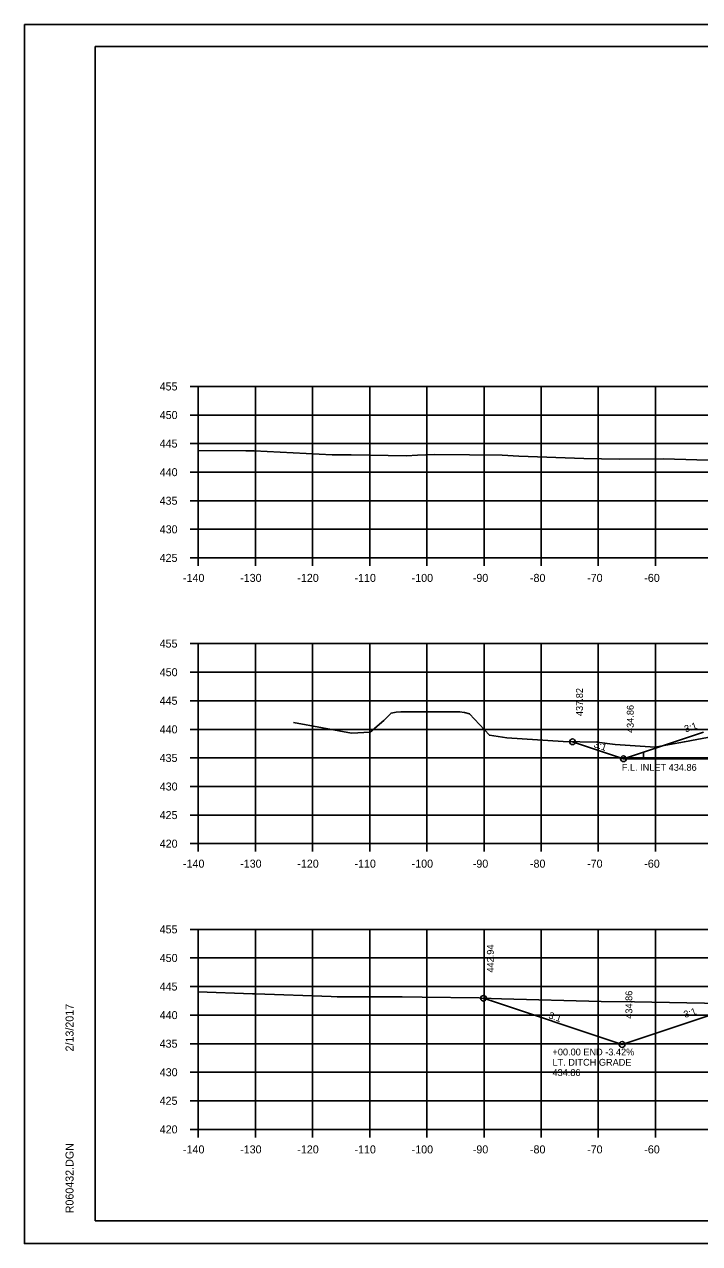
# Model space of a CAD drawing. Extents: x 1538688 to 1540766, y 656250 to 671912.
# Drawn here: x 1538687.8 to 1538805.9, y 656551.2 to 656764.6 of the extents above; entities that cross this region are included whole.
import ezdxf

# ---------------------------------------------------------------- set-up
doc = ezdxf.new("R2010")
doc.units = 0
doc.layers.add('19', color=7, linetype='Continuous')

msp = doc.modelspace()

# ---------------------------------------------------------------- linework, layer by layer
at = {"layer": '19'}
for p, q in [((1538687.78, 656764.57), (1539021.11, 656764.57)), ((1538700.18, 656760.68), (1539016.36, 656760.68)), ((1538700.18, 656555.22), (1538700.18, 656760.68)), ((1538716.78, 656701.22), (1538718.18, 656701.22)), ((1538718.18, 656701.22), (1538998.18, 656701.22)), ((1538718.18, 656671.22), (1538718.18, 656701.22)), ((1538718.18, 656671.22), (1538718.18, 656701.22)), ((1538728.18, 656671.22), (1538728.18, 656701.22)), ((1538738.18, 656671.22), (1538738.18, 656701.22)), ((1538748.18, 656671.22), (1538748.18, 656701.22)), ((1538758.18, 656671.22), (1538758.18, 656701.22)), ((1538768.18, 656671.22), (1538768.18, 656701.22)), ((1538778.18, 656671.22), (1538778.18, 656701.22)), ((1538788.18, 656671.22), (1538788.18, 656701.22)), ((1538798.18, 656671.22), (1538798.18, 656701.22)), ((1538716.78, 656696.22), (1538718.18, 656696.22)), ((1538718.18, 656696.22), (1538998.18, 656696.22)), ((1538716.78, 656691.22), (1538718.18, 656691.22)), ((1538718.18, 656691.22), (1538998.18, 656691.22)), ((1538716.78, 656686.22), (1538718.18, 656686.22)), ((1538718.18, 656686.22), (1538998.18, 656686.22)), ((1538716.78, 656681.22), (1538718.18, 656681.22)), ((1538718.18, 656681.22), (1538998.18, 656681.22)), ((1538716.78, 656676.22), (1538718.18, 656676.22)), ((1538718.18, 656676.22), (1538998.18, 656676.22)), ((1538716.78, 656671.22), (1538718.18, 656671.22)), ((1538718.18, 656671.22), (1538998.18, 656671.22)), ((1538718.18, 656671.22), (1538998.18, 656671.22)), ((1538718.18, 656669.82), (1538718.18, 656671.22)), ((1538728.18, 656669.82), (1538728.18, 656671.22)), ((1538738.18, 656669.82), (1538738.18, 656671.22)), ((1538748.18, 656669.82), (1538748.18, 656671.22)), ((1538758.18, 656669.82), (1538758.18, 656671.22)), ((1538768.18, 656669.82), (1538768.18, 656671.22)), ((1538778.18, 656669.82), (1538778.18, 656671.22)), ((1538788.18, 656669.82), (1538788.18, 656671.22)), ((1538798.18, 656669.82), (1538798.18, 656671.22)), ((1538716.78, 656656.22), (1538718.18, 656656.22)), ((1538718.18, 656656.22), (1538998.18, 656656.22)), ((1538718.18, 656621.22), (1538718.18, 656656.22)), ((1538718.18, 656621.22), (1538718.18, 656656.22)), ((1538728.18, 656621.22), (1538728.18, 656656.22)), ((1538738.18, 656621.22), (1538738.18, 656656.22)), ((1538748.18, 656621.22), (1538748.18, 656656.22)), ((1538758.18, 656621.22), (1538758.18, 656656.22)), ((1538768.18, 656621.22), (1538768.18, 656656.22)), ((1538778.18, 656621.22), (1538778.18, 656656.22)), ((1538788.18, 656621.22), (1538788.18, 656656.22)), ((1538798.18, 656621.22), (1538798.18, 656656.22)), ((1538716.78, 656651.22), (1538718.18, 656651.22)), ((1538718.18, 656651.22), (1538998.18, 656651.22)), ((1538716.78, 656646.22), (1538718.18, 656646.22)), ((1538718.18, 656646.22), (1538998.18, 656646.22)), ((1538716.78, 656641.22), (1538718.18, 656641.22)), ((1538718.18, 656641.22), (1538998.18, 656641.22)), ((1538806.58, 656640.75), (1538796.08, 656637.25)), ((1538716.78, 656636.22), (1538718.18, 656636.22)), ((1538718.18, 656636.22), (1538998.18, 656636.22)), ((1538792.57, 656636.08), (1538857.1, 656635.93)), ((1538796.08, 656637.25), (1538796.08, 656636.07)), ((1538797.34, 656636.07), (1538797.34, 656636.07)), ((1538716.78, 656631.22), (1538718.18, 656631.22)), ((1538718.18, 656631.22), (1538998.18, 656631.22)), ((1538716.78, 656626.22), (1538718.18, 656626.22)), ((1538718.18, 656626.22), (1538998.18, 656626.22)), ((1538716.78, 656621.22), (1538718.18, 656621.22)), ((1538718.18, 656621.22), (1538998.18, 656621.22)), ((1538718.18, 656621.22), (1538998.18, 656621.22)), ((1538718.18, 656619.82), (1538718.18, 656621.22)), ((1538728.18, 656619.82), (1538728.18, 656621.22)), ((1538738.18, 656619.82), (1538738.18, 656621.22)), ((1538748.18, 656619.82), (1538748.18, 656621.22)), ((1538758.18, 656619.82), (1538758.18, 656621.22)), ((1538768.18, 656619.82), (1538768.18, 656621.22)), ((1538778.18, 656619.82), (1538778.18, 656621.22)), ((1538788.18, 656619.82), (1538788.18, 656621.22)), ((1538798.18, 656619.82), (1538798.18, 656621.22)), ((1538716.78, 656606.22), (1538718.18, 656606.22)), ((1538718.18, 656606.22), (1538998.18, 656606.22)), ((1538718.18, 656571.22), (1538718.18, 656606.22)), ((1538718.18, 656571.22), (1538718.18, 656606.22)), ((1538728.18, 656571.22), (1538728.18, 656606.22)), ((1538738.18, 656571.22), (1538738.18, 656606.22)), ((1538748.18, 656571.22), (1538748.18, 656606.22)), ((1538758.18, 656571.22), (1538758.18, 656606.22)), ((1538768.18, 656571.22), (1538768.18, 656606.22)), ((1538778.18, 656571.22), (1538778.18, 656606.22)), ((1538788.18, 656571.22), (1538788.18, 656606.22)), ((1538798.18, 656571.22), (1538798.18, 656606.22)), ((1538716.78, 656601.22), (1538718.18, 656601.22)), ((1538718.18, 656601.22), (1538998.18, 656601.22)), ((1538716.78, 656596.22), (1538718.18, 656596.22)), ((1538718.18, 656596.22), (1538998.18, 656596.22)), ((1538716.78, 656591.22), (1538718.18, 656591.22)), ((1538718.18, 656591.22), (1538998.18, 656591.22)), ((1538716.78, 656586.22), (1538718.18, 656586.22)), ((1538718.18, 656586.22), (1538998.18, 656586.22)), ((1538716.78, 656581.22), (1538718.18, 656581.22)), ((1538718.18, 656581.22), (1538998.18, 656581.22)), ((1538716.78, 656576.22), (1538718.18, 656576.22)), ((1538718.18, 656576.22), (1538998.18, 656576.22)), ((1538716.78, 656571.22), (1538718.18, 656571.22)), ((1538718.18, 656571.22), (1538998.18, 656571.22)), ((1538718.18, 656571.22), (1538998.18, 656571.22)), ((1538718.18, 656569.82), (1538718.18, 656571.22)), ((1538728.18, 656569.82), (1538728.18, 656571.22)), ((1538738.18, 656569.82), (1538738.18, 656571.22)), ((1538748.18, 656569.82), (1538748.18, 656571.22)), ((1538758.18, 656569.82), (1538758.18, 656571.22)), ((1538768.18, 656569.82), (1538768.18, 656571.22)), ((1538778.18, 656569.82), (1538778.18, 656571.22)), ((1538788.18, 656569.82), (1538788.18, 656571.22)), ((1538798.18, 656569.82), (1538798.18, 656571.22)), ((1538700.18, 656555.22), (1538700.18, 656555.22)), ((1539016.36, 656555.22), (1538700.18, 656555.22)), ((1538687.78, 656551.24), (1539021.11, 656551.24))]:
    msp.add_line(p, q, dxfattribs=at)
msp.add_lwpolyline([(1538687.77, 656764.57), (1539021.11, 656764.57), (1539021.11, 656551.24), (1538687.77, 656551.24)], close=True, dxfattribs=at)
for points in [[(1538718.18, 656690.01), (1538726.53, 656689.95), (1538727.98, 656689.93), (1538741.64, 656689.25), (1538744.93, 656689.25), (1538754.6, 656689.1), (1538756.56, 656689.19), (1538759.44, 656689.31), (1538765.67, 656689.26), (1538771.36, 656689.17), (1538774.26, 656689.05), (1538785.66, 656688.59), (1538791.85, 656688.49), (1538799.58, 656688.55), (1538805.4, 656688.39), (1538815.96, 656688.2)], [(1538734.86, 656642.39), (1538744.97, 656640.56), (1538748.27, 656640.73), (1538750.64, 656642.79), (1538751.92, 656644.07), (1538752.82, 656644.21), (1538753.62, 656644.31), (1538761.64, 656644.27), (1538763.91, 656644.31), (1538764.78, 656644.14), (1538765.66, 656643.92), (1538769.12, 656640.18), (1538772.15, 656639.72), (1538782.02, 656639.07), (1538787.94, 656638.96), (1538791.15, 656638.56), (1538798.1, 656638.11), (1538800.66, 656638.58), (1538803.23, 656639.06), (1538808.5, 656640.02)], [(1538783.68, 656639.04), (1538792.57, 656636.08), (1538806.58, 656640.75)], [(1538718.18, 656595.31), (1538727.7, 656594.97), (1538728.21, 656594.97), (1538741.42, 656594.49), (1538742.49, 656594.44), (1538743.01, 656594.43), (1538753.48, 656594.44), (1538753.84, 656594.43), (1538757.38, 656594.38), (1538767.35, 656594.23), (1538767.63, 656594.17), (1538771.25, 656594.07), (1538788.69, 656593.59), (1538794.49, 656593.55), (1538809.77, 656593.27)], [(1538768.09, 656594.16), (1538792.33, 656586.08), (1538816.67, 656594.19), (1538821.67, 656594.09), (1538824.67, 656594.03), (1538825.17, 656594.03), (1538825.18, 656593.53), (1538826.18, 656593.55), (1538858.18, 656594.19), (1538890.18, 656593.55), (1538891.18, 656593.53), (1538891.19, 656594.03), (1538891.69, 656594.03), (1538894.69, 656594.09), (1538899.69, 656594.19), (1538924.95, 656585.77), (1538933.19, 656588.51)]]:
    msp.add_lwpolyline(points, dxfattribs=at)
for centre in [(1538783.68, 656639.04), (1538792.57, 656636.08), (1538768.09, 656594.16), (1538792.33, 656586.08)]:
    msp.add_circle(centre, 0.5, dxfattribs=at)

# ---------------------------------------------------------------- texts
for s, height, p in [('455', 1.4, (1538711.43, 656700.52)), ('450', 1.4, (1538711.45, 656695.52)), ('445', 1.4, (1538711.43, 656690.52)), ('440', 1.4, (1538711.45, 656685.52)), ('435', 1.4, (1538711.43, 656680.52)), ('430', 1.4, (1538711.45, 656675.52)), ('425', 1.4, (1538711.43, 656670.52)), ('-140', 1.4, (1538715.52, 656667.02)), ('-130', 1.4, (1538725.52, 656667.02)), ('-120', 1.4, (1538735.52, 656667.02)), ('-110', 1.4, (1538745.52, 656667.02)), ('-100', 1.4, (1538755.52, 656667.02)), ('-90', 1.4, (1538766.22, 656667.02)), ('-80', 1.4, (1538776.22, 656667.02)), ('-70', 1.4, (1538786.22, 656667.02)), ('-60', 1.4, (1538796.22, 656667.02)), ('455', 1.4, (1538711.43, 656655.52)), ('450', 1.4, (1538711.45, 656650.52)), ('445', 1.4, (1538711.43, 656645.52)), ('440', 1.4, (1538711.45, 656640.52)), ('435', 1.4, (1538711.43, 656635.52)), ('F.L. INLET 434.86', 1.2, (1538792.28, 656633.97)), ('430', 1.4, (1538711.45, 656630.52)), ('425', 1.4, (1538711.43, 656625.52)), ('420', 1.4, (1538711.45, 656620.52)), ('-140', 1.4, (1538715.52, 656617.02)), ('-130', 1.4, (1538725.52, 656617.02)), ('-120', 1.4, (1538735.52, 656617.02)), ('-110', 1.4, (1538745.52, 656617.02)), ('-100', 1.4, (1538755.52, 656617.02)), ('-90', 1.4, (1538766.22, 656617.02)), ('-80', 1.4, (1538776.22, 656617.02)), ('-70', 1.4, (1538786.22, 656617.02)), ('-60', 1.4, (1538796.22, 656617.02)), ('455', 1.4, (1538711.43, 656605.52)), ('450', 1.4, (1538711.45, 656600.52)), ('445', 1.4, (1538711.43, 656595.52)), ('440', 1.4, (1538711.45, 656590.52)), ('435', 1.4, (1538711.43, 656585.52)), ('+00.00 END -3.42%', 1.2, (1538780.16, 656584.16)), ('LT. DITCH GRADE', 1.2, (1538780.16, 656582.36)), ('430', 1.4, (1538711.45, 656580.52)), ('434.86', 1.2, (1538780.16, 656580.56)), ('425', 1.4, (1538711.43, 656575.52)), ('420', 1.4, (1538711.45, 656570.52)), ('-140', 1.4, (1538715.52, 656567.02)), ('-130', 1.4, (1538725.52, 656567.02)), ('-120', 1.4, (1538735.52, 656567.02)), ('-110', 1.4, (1538745.52, 656567.02)), ('-100', 1.4, (1538755.52, 656567.02)), ('-90', 1.4, (1538766.22, 656567.02)), ('-80', 1.4, (1538776.22, 656567.02)), ('-70', 1.4, (1538786.22, 656567.02)), ('-60', 1.4, (1538796.22, 656567.02))]:
    msp.add_text(s, height=height, dxfattribs=at).set_placement(p)
for s, height, rotation, p in [('437.82', 1.2, 90, (1538785.48, 656643.54)), ('434.86', 1.2, 90, (1538794.37, 656640.58)), ('3:1', 1.2, 18.4349, (1538803.46, 656640.67)), ('3:1', 1.2, 341.5651, (1538787.29, 656638.13)), ('442.94', 1.2, 90, (1538769.89, 656598.66)), ('434.86', 1.2, 90, (1538794.13, 656590.58)), ('2/13/2017', 1.4, 90, (1538696.37, 656584.86)), ('3:1', 1.2, 341.5651, (1538779.37, 656590.69)), ('3:1', 1.2, 18.4349, (1538803.34, 656590.71)), ('R060432.DGN', 1.4, 90, (1538696.37, 656556.54))]:
    msp.add_text(s, height=height, rotation=rotation, dxfattribs=at).set_placement(p)

doc.saveas('drawing.dxf')
